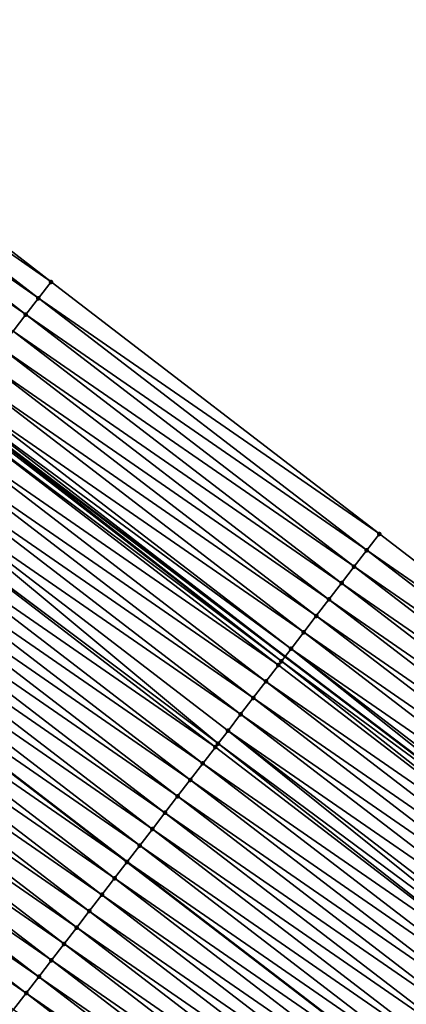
# Model space of a CAD drawing. Header units: feet. Extents: x 2017424 to 2024169, y 808042 to 818730.
# Tile 259 of 329: x 2021163 to 2021182, y 815332 to 815379. Entities that reach past the tile are written whole.
import ezdxf

# ---------------------------------------------------------------- set-up
doc = ezdxf.new("R2010")
doc.units = ezdxf.units.FT
doc.header["$MEASUREMENT"] = 0
for name, color, linetype, lineweight in [('EP_Travel Lane', 172, 'Continuous', 53), ('NB-Road Shots', 141, 'Continuous', 100), ('NB-Road X-Section', 40, 'Continuous', 13), ('STRIPING', 60, 'Continuous', 53)]:
    doc.layers.add(name, color=color, linetype=linetype, lineweight=lineweight)
doc.layers.add('I-77-MM15-17_NB-Surface-BORDER', color=7, linetype='Continuous')
doc.layers.add('I-77-MM15-17_NB-Surface-TIN', color=7, linetype='Continuous')

msp = doc.modelspace()

# ---------------------------------------------------------------- linework, layer by layer
at = {"layer": 'EP_Travel Lane'}
msp.add_polyline3d([(2021112.80549863, 815397.3130661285, 242.5013831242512), (2021128.3951763, 815385.1173310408, 242.2999115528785), (2021144.182250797, 815372.8403211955, 242.0899516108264), (2021159.967227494, 815360.657552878, 241.8807939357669), (2021175.898009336, 815348.5667165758, 241.677450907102), (2021191.829011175, 815336.475713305, 241.5163540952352), (2021207.729580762, 815324.4045013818, 241.3115861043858), (2021223.658428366, 815312.3110448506, 241.1591971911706), (2021239.463021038, 815300.4151927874, 241.0867061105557), (2021255.557965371, 815288.5431650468, 240.9569924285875), (2021271.653152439, 815276.6709582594, 240.9033761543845), (2021287.795178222, 815264.8157756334, 240.9490785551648), (2021303.921255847, 815252.9854802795, 241.0161453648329), (2021319.911561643, 815241.4803191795, 241.0163524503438), (2021336.345582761, 815230.0802371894, 241.0059402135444)], dxfattribs=at)
at = {"layer": 'I-77-MM15-17_NB-Surface-BORDER', "color": 3, "linetype": 'Continuous', "lineweight": -3}
msp.add_polyline3d([(2021117.617808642, 815403.2604366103, 242.042952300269), (2021133.080261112, 815391.1491540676, 241.8110724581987), (2021148.867310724, 815378.8721537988, 241.5983096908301), (2021164.596290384, 815366.6868300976, 241.4179940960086), (2021180.454364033, 815354.501536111, 241.1992244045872), (2021196.312572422, 815342.3161385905, 241.0064393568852), (2021212.155442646, 815330.2093836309, 240.8796754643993), (2021228.053831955, 815318.0748683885, 240.8074712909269), (2021243.738466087, 815306.2634895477, 240.6900197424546), (2021259.88112288, 815294.4568906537, 240.5314653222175)], dxfattribs=at)
at = {"layer": 'I-77-MM15-17_NB-Surface-TIN', "color": 128, "linetype": 'Continuous', "lineweight": -3}
for points in [[(2021164.596290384, 815366.6868300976, 241.4179940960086), (2021148.867310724, 815378.8721537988, 241.5983096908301), (2021148.253834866, 815378.0824401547, 241.6550904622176)], [(2021163.987262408, 815365.8936812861, 241.4695636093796), (2021148.253834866, 815378.0824401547, 241.6550904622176), (2021147.640347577, 815377.2927354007, 241.7102809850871)], [(2021163.987262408, 815365.8936812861, 241.4695636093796), (2021164.596290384, 815366.6868300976, 241.4179940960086), (2021148.253834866, 815378.0824401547, 241.6550904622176)], [(2021163.378246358, 815365.1005233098, 241.5234344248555), (2021147.640347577, 815377.2927354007, 241.7102809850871), (2021147.026868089, 815376.50302458, 241.7665567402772)], [(2021163.378246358, 815365.1005233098, 241.5234344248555), (2021163.987262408, 815365.8936812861, 241.4695636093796), (2021147.640347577, 815377.2927354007, 241.7102809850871)], [(2021162.769235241, 815364.3073615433, 241.5782570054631), (2021163.378246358, 815365.1005233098, 241.5234344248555), (2021147.026868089, 815376.50302458, 241.7665567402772)], [(2021180.454364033, 815354.501536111, 241.1992244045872), (2021164.596290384, 815366.6868300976, 241.4179940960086), (2021163.987262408, 815365.8936812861, 241.4695636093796)], [(2021179.84534139, 815353.7083832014, 241.2518223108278), (2021163.987262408, 815365.8936812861, 241.4695636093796), (2021163.378246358, 815365.1005233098, 241.5234344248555)], [(2021179.84534139, 815353.7083832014, 241.2518223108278), (2021180.454364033, 815354.501536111, 241.1992244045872), (2021163.987262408, 815365.8936812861, 241.4695636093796)], [(2021179.23633062, 815352.9152211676, 241.3067111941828), (2021163.378246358, 815365.1005233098, 241.5234344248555), (2021162.769235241, 815364.3073615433, 241.5782570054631)], [(2021179.23633062, 815352.9152211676, 241.3067111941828), (2021179.84534139, 815353.7083832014, 241.2518223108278), (2021163.378246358, 815365.1005233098, 241.5234344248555)], [(2021178.627322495, 815352.1220571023, 241.362110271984), (2021162.769235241, 815364.3073615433, 241.5782570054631), (2021162.160245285, 815363.5141835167, 241.6371624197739)], [(2021178.627322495, 815352.1220571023, 241.362110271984), (2021179.23633062, 815352.9152211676, 241.3067111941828), (2021162.769235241, 815364.3073615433, 241.5782570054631)], [(2021178.018311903, 815351.3288949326, 241.4170333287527), (2021162.160245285, 815363.5141835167, 241.6371624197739), (2021161.551281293, 815362.72098554, 241.7010774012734)], [(2021178.018311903, 815351.3288949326, 241.4170333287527), (2021178.627322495, 815352.1220571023, 241.362110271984), (2021162.160245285, 815363.5141835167, 241.6371624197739)], [(2021177.409360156, 815350.5356875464, 241.4833103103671), (2021161.551281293, 815362.72098554, 241.7010774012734), (2021160.942319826, 815361.9277856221, 241.7654798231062)], [(2021177.409360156, 815350.5356875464, 241.4833103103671), (2021178.018311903, 815351.3288949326, 241.4170333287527), (2021161.551281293, 815362.72098554, 241.7010774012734)], [(2021176.80043456, 815349.7424600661, 241.5546329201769), (2021160.942319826, 815361.9277856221, 241.7654798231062), (2021160.333469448, 815361.1345003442, 241.8513161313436)], [(2021176.80043456, 815349.7424600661, 241.5546329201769), (2021177.409360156, 815350.5356875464, 241.4833103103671), (2021160.942319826, 815361.9277856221, 241.7654798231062)], [(2021176.191633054, 815348.9491372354, 241.6498981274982), (2021160.333469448, 815361.1345003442, 241.8513161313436), (2021160.07946903, 815360.8036770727, 241.8759610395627)], [(2021176.191633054, 815348.9491372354, 241.6498981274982), (2021176.80043456, 815349.7424600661, 241.5546329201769), (2021160.333469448, 815361.1345003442, 241.8513161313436)], [(2021175.724976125, 815348.3413550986, 241.6936878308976), (2021159.9046113, 815360.5760345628, 241.8834900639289), (2021159.724351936, 815360.3414203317, 241.885610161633)], [(2021175.724976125, 815348.3413550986, 241.6936878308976), (2021159.967227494, 815360.657552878, 241.8807939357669), (2021159.9046113, 815360.5760345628, 241.8834900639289)], [(2021160.07946903, 815360.8036770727, 241.8759610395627), (2021159.967227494, 815360.657552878, 241.8807939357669), (2021175.898009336, 815348.5667165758, 241.677450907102)], [(2021175.724976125, 815348.3413550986, 241.6936878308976), (2021175.898009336, 815348.5667165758, 241.677450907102), (2021159.967227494, 815360.657552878, 241.8807939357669)], [(2021176.191633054, 815348.9491372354, 241.6498981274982), (2021160.07946903, 815360.8036770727, 241.8759610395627), (2021175.898009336, 815348.5667165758, 241.677450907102)], [(2021175.582581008, 815348.1560069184, 241.6968229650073), (2021159.724351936, 815360.3414203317, 241.885610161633), (2021159.115278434, 815359.5483065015, 241.9283958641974)], [(2021175.582581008, 815348.1560069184, 241.6968229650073), (2021175.724976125, 815348.3413550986, 241.6936878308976), (2021159.724351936, 815360.3414203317, 241.885610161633)], [(2021174.973526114, 815347.3628787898, 241.7431982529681), (2021159.115278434, 815359.5483065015, 241.9283958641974), (2021158.506238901, 815358.75516657, 241.9777356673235)], [(2021174.973526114, 815347.3628787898, 241.7431982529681), (2021175.582581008, 815348.1560069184, 241.6968229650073), (2021159.115278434, 815359.5483065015, 241.9283958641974)], [(2021174.364504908, 815346.5697247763, 241.7960732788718), (2021158.506238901, 815358.75516657, 241.9777356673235), (2021157.897219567, 815357.9620111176, 242.0309727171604)], [(2021174.364504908, 815346.5697247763, 241.7960732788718), (2021174.973526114, 815347.3628787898, 241.7431982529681), (2021158.506238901, 815358.75516657, 241.9777356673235)], [(2021173.755512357, 815345.7765487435, 241.8544773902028), (2021157.897219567, 815357.9620111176, 242.0309727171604), (2021157.288205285, 815357.1688517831, 242.0851845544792)], [(2021173.755512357, 815345.7765487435, 241.8544773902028), (2021174.364504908, 815346.5697247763, 241.7960732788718), (2021157.897219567, 815357.9620111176, 242.0309727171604)], [(2021172.665707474, 815344.3571614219, 241.9573383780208), (2021157.288205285, 815357.1688517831, 242.0851845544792), (2021156.679161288, 815356.3757152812, 242.1336631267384)], [(2021172.665707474, 815344.3571614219, 241.9573383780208), (2021173.146517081, 815344.9833748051, 241.9123555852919), (2021157.288205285, 815357.1688517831, 242.0851845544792)], [(2021173.146517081, 815344.9833748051, 241.9123555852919), (2021173.755512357, 815345.7765487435, 241.8544773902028), (2021157.288205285, 815357.1688517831, 242.0851845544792)], [(2021172.537505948, 815344.1902130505, 241.967174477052), (2021156.679161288, 815356.3757152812, 242.1336631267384), (2021156.07008928, 815355.582600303, 242.1767371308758)], [(2021172.537505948, 815344.1902130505, 241.967174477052), (2021172.665707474, 815344.3571614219, 241.9573383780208), (2021156.679161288, 815356.3757152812, 242.1336631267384)], [(2021171.928459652, 815343.397078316, 242.0152085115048), (2021156.07008928, 815355.582600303, 242.1767371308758), (2021155.461017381, 815354.7894852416, 242.2198319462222)], [(2021171.928459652, 815343.397078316, 242.0152085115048), (2021172.537505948, 815344.1902130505, 241.967174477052), (2021156.07008928, 815355.582600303, 242.1767371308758)], [(2021171.319387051, 815342.603963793, 242.0581674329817), (2021155.461017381, 815354.7894852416, 242.2198319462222), (2021154.851969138, 815353.9963520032, 242.2674911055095)], [(2021171.319387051, 815342.603963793, 242.0581674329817), (2021171.928459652, 815343.397078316, 242.0152085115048), (2021155.461017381, 815354.7894852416, 242.2198319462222)], [(2021196.312572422, 815342.3161385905, 241.0064393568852), (2021180.454364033, 815354.501536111, 241.1992244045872), (2021179.84534139, 815353.7083832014, 241.2518223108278)], [(2021170.710349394, 815341.8108224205, 242.1078683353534), (2021154.851969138, 815353.9963520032, 242.2674911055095), (2021154.242938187, 815353.2032054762, 242.3184869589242)], [(2021170.710349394, 815341.8108224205, 242.1078683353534), (2021171.319387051, 815342.603963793, 242.0581674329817), (2021154.851969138, 815353.9963520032, 242.2674911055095)], [(2021195.703580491, 815341.5229620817, 241.0649629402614), (2021179.84534139, 815353.7083832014, 241.2518223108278), (2021179.23633062, 815352.9152211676, 241.3067111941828)], [(2021195.703580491, 815341.5229620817, 241.0649629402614), (2021196.312572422, 815342.3161385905, 241.0064393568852), (2021179.84534139, 815353.7083832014, 241.2518223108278)], [(2021170.101337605, 815341.0176611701, 242.1625605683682), (2021154.242938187, 815353.2032054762, 242.3184869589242), (2021153.633905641, 815352.4100601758, 242.3691748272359)], [(2021170.101337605, 815341.0176611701, 242.1625605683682), (2021170.710349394, 815341.8108224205, 242.1078683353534), (2021154.242938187, 815353.2032054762, 242.3184869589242)], [(2021195.094604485, 815340.7297733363, 241.1265591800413), (2021179.23633062, 815352.9152211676, 241.3067111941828), (2021178.627322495, 815352.1220571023, 241.362110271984)], [(2021195.094604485, 815340.7297733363, 241.1265591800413), (2021195.703580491, 815341.5229620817, 241.0649629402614), (2021179.23633062, 815352.9152211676, 241.3067111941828)], [(2021169.492313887, 815340.2245090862, 242.2149510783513), (2021153.633905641, 815352.4100601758, 242.3691748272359), (2021153.024834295, 815351.6169446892, 242.4123764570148)], [(2021169.492313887, 815340.2245090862, 242.2149510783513), (2021170.101337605, 815341.0176611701, 242.1625605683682), (2021153.633905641, 815352.4100601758, 242.3691748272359)], [(2021194.485615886, 815339.9365942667, 241.1857258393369), (2021178.627322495, 815352.1220571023, 241.362110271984), (2021178.018311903, 815351.3288949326, 241.4170333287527)], [(2021194.485615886, 815339.9365942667, 241.1857258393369), (2021195.094604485, 815340.7297733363, 241.1265591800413), (2021178.627322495, 815352.1220571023, 241.362110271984)], [(2021168.883253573, 815339.4313851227, 242.2602805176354), (2021153.024834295, 815351.6169446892, 242.4123764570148), (2021152.422745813, 815350.8330347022, 242.4445852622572)], [(2021168.883253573, 815339.4313851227, 242.2602805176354), (2021169.492313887, 815340.2245090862, 242.2149510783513), (2021153.024834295, 815351.6169446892, 242.4123764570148)], [(2021193.876604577, 815339.1434326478, 241.2405106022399), (2021178.018311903, 815351.3288949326, 241.4170333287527), (2021177.409360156, 815350.5356875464, 241.4833103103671)], [(2021193.876604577, 815339.1434326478, 241.2405106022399), (2021194.485615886, 815339.9365942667, 241.1857258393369), (2021178.018311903, 815351.3288949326, 241.4170333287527)], [(2021168.274158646, 815338.6382877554, 242.2989316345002), (2021152.415707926, 815350.8238714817, 242.4449617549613), (2021151.806625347, 815350.0307646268, 242.4859959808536)], [(2021152.415707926, 815350.8238714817, 242.4449617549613), (2021168.281197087, 815338.6474524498, 242.2984849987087), (2021152.422745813, 815350.8330347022, 242.4445852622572)], [(2021168.274158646, 815338.6382877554, 242.2989316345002), (2021168.281197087, 815338.6474524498, 242.2984849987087), (2021152.415707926, 815350.8238714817, 242.4449617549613)], [(2021168.883253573, 815339.4313851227, 242.2602805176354), (2021152.422745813, 815350.8330347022, 242.4445852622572), (2021168.281197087, 815338.6474524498, 242.2984849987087)], [(2021193.267664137, 815338.3502165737, 241.308969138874), (2021177.409360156, 815350.5356875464, 241.4833103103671), (2021176.80043456, 815349.7424600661, 241.5546329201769)], [(2021193.267664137, 815338.3502165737, 241.308969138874), (2021193.876604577, 815339.1434326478, 241.2405106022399), (2021177.409360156, 815350.5356875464, 241.4833103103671)], [(2021167.665113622, 815337.8451520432, 242.347211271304), (2021151.806625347, 815350.0307646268, 242.4859959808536), (2021151.197561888, 815349.23764308, 242.5307193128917)], [(2021167.665113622, 815337.8451520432, 242.347211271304), (2021168.274158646, 815338.6382877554, 242.2989316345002), (2021151.806625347, 815350.0307646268, 242.4859959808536)], [(2021192.658789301, 815337.5569500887, 241.3900858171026), (2021176.80043456, 815349.7424600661, 241.5546329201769), (2021176.191633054, 815348.9491372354, 241.6498981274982)], [(2021192.658789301, 815337.5569500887, 241.3900858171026), (2021193.267664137, 815338.3502165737, 241.308969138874), (2021176.80043456, 815349.7424600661, 241.5546329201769)], [(2021167.056062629, 815337.0520209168, 242.3943392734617), (2021151.197561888, 815349.23764308, 242.5307193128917), (2021150.58848222, 815348.4445339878, 242.5723152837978)], [(2021167.056062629, 815337.0520209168, 242.3943392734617), (2021167.665113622, 815337.8451520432, 242.347211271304), (2021151.197561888, 815349.23764308, 242.5307193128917)], [(2021176.191633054, 815348.9491372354, 241.6498981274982), (2021175.898009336, 815348.5667165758, 241.677450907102), (2021191.829011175, 815336.475713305, 241.5163540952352)], [(2021192.050017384, 815336.7636045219, 241.4910600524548), (2021176.191633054, 815348.9491372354, 241.6498981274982), (2021191.829011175, 815336.475713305, 241.5163540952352)], [(2021192.050017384, 815336.7636045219, 241.4910600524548), (2021192.658789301, 815337.5569500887, 241.3900858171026), (2021176.191633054, 815348.9491372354, 241.6498981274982)], [(2021175.724976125, 815348.3413550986, 241.6936878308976), (2021191.829011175, 815336.475713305, 241.5163540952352), (2021175.898009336, 815348.5667165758, 241.677450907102)], [(2021166.447014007, 815336.258887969, 242.4419247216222), (2021150.58848222, 815348.4445339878, 242.5723152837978), (2021149.979410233, 815347.6514189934, 242.6153933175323)], [(2021166.447014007, 815336.258887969, 242.4419247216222), (2021167.056062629, 815337.0520209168, 242.3943392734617), (2021150.58848222, 815348.4445339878, 242.5723152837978)], [(2021191.441083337, 815335.9703835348, 241.5607522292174), (2021175.582581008, 815348.1560069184, 241.6968229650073), (2021174.973526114, 815347.3628787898, 241.7431982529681)], [(2021191.441083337, 815335.9703835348, 241.5607522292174), (2021175.724976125, 815348.3413550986, 241.6936878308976), (2021175.582581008, 815348.1560069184, 241.6968229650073)], [(2021191.441083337, 815335.9703835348, 241.5607522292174), (2021191.829011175, 815336.475713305, 241.5163540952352), (2021175.724976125, 815348.3413550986, 241.6936878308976)], [(2021165.8379526, 815335.465764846, 242.48704313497), (2021149.979410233, 815347.6514189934, 242.6153933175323), (2021149.370328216, 815346.8583117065, 242.6565359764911)], [(2021165.8379526, 815335.465764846, 242.48704313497), (2021166.447014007, 815336.258887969, 242.4419247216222), (2021149.979410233, 815347.6514189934, 242.6153933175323)], [(2021190.832060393, 815335.1772308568, 241.6132919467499), (2021174.973526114, 815347.3628787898, 241.7431982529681), (2021174.364504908, 815346.5697247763, 241.7960732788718)], [(2021190.832060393, 815335.1772308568, 241.6132919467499), (2021191.441083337, 815335.9703835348, 241.5607522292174), (2021174.973526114, 815347.3628787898, 241.7431982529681)], [(2021165.228882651, 815334.6726482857, 242.5305136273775), (2021149.370328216, 815346.8583117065, 242.6565359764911), (2021148.761242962, 815346.0652069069, 242.6970541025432)], [(2021165.228882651, 815334.6726482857, 242.5305136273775), (2021165.8379526, 815335.465764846, 242.48704313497), (2021149.370328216, 815346.8583117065, 242.6565359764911)], [(2021190.223072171, 815334.3840514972, 241.6725313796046), (2021174.364504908, 815346.5697247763, 241.7960732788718), (2021173.755512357, 815345.7765487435, 241.8544773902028)], [(2021190.223072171, 815334.3840514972, 241.6725313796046), (2021190.832060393, 815335.1772308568, 241.6132919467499), (2021174.364504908, 815346.5697247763, 241.7960732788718)], [(2021164.619805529, 815333.8795372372, 242.5726001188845), (2021148.761242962, 815346.0652069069, 242.6970541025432), (2021148.152126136, 815345.2721263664, 242.7314807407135)], [(2021164.619805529, 815333.8795372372, 242.5726001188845), (2021165.228882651, 815334.6726482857, 242.5305136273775), (2021148.761242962, 815346.0652069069, 242.6970541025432)], [(2021189.614081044, 815333.5908743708, 241.7312100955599), (2021173.755512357, 815345.7765487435, 241.8544773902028), (2021173.146517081, 815344.9833748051, 241.9123555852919)], [(2021189.614081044, 815333.5908743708, 241.7312100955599), (2021190.223072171, 815334.3840514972, 241.6725313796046), (2021173.755512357, 815345.7765487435, 241.8544773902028)], [(2021164.010711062, 815333.0864395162, 242.6113401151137), (2021148.152126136, 815345.2721263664, 242.7314807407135), (2021147.542996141, 815344.4790559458, 242.7633662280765)], [(2021164.010711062, 815333.0864395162, 242.6113401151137), (2021164.619805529, 815333.8795372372, 242.5726001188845), (2021148.152126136, 815345.2721263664, 242.7314807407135)], [(2021188.729253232, 815332.4384458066, 241.8154854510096), (2021173.146517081, 815344.9833748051, 241.9123555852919), (2021172.665707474, 815344.3571614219, 241.9573383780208)], [(2021188.729253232, 815332.4384458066, 241.8154854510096), (2021189.005091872, 815332.7976957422, 241.7902660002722), (2021173.146517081, 815344.9833748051, 241.9123555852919)], [(2021189.005091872, 815332.7976957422, 241.7902660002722), (2021189.614081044, 815333.5908743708, 241.7312100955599), (2021173.146517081, 815344.9833748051, 241.9123555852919)], [(2021163.401617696, 815332.2933409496, 242.6502923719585), (2021147.542996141, 815344.4790559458, 242.7633662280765), (2021146.933880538, 815343.6859744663, 242.7980286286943)], [(2021163.401617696, 815332.2933409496, 242.6502923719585), (2021164.010711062, 815333.0864395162, 242.6113401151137), (2021147.542996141, 815344.4790559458, 242.7633662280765)], [(2021188.396068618, 815332.0045433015, 241.8427461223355), (2021172.537505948, 815344.1902130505, 241.967174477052), (2021171.928459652, 815343.397078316, 242.0152085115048)], [(2021188.396068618, 815332.0045433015, 241.8427461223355), (2021172.665707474, 815344.3571614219, 241.9573383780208), (2021172.537505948, 815344.1902130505, 241.967174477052)], [(2021188.396068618, 815332.0045433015, 241.8427461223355), (2021188.729253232, 815332.4384458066, 241.8154854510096), (2021172.665707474, 815344.3571614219, 241.9573383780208)], [(2021162.792521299, 815331.5002447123, 242.6886597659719), (2021163.401617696, 815332.2933409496, 242.6502923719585), (2021146.933880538, 815343.6859744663, 242.7980286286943)], [(2021187.787014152, 815331.2114148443, 241.8892039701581), (2021171.928459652, 815343.397078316, 242.0152085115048), (2021171.319387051, 815342.603963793, 242.0581674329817)], [(2021187.787014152, 815331.2114148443, 241.8892039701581), (2021188.396068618, 815332.0045433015, 241.8427461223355), (2021171.928459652, 815343.397078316, 242.0152085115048)], [(2021187.177950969, 815330.4182930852, 241.9339798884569), (2021171.319387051, 815342.603963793, 242.0581674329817), (2021170.710349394, 815341.8108224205, 242.1078683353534)], [(2021187.177950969, 815330.4182930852, 241.9339798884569), (2021187.787014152, 815331.2114148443, 241.8892039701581), (2021171.319387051, 815342.603963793, 242.0581674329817)], [(2021186.568903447, 815329.6251592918, 241.9817776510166), (2021170.710349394, 815341.8108224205, 242.1078683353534), (2021170.101337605, 815341.0176611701, 242.1625605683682)], [(2021186.568903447, 815329.6251592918, 241.9817776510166), (2021187.177950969, 815330.4182930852, 241.9339798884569), (2021170.710349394, 815341.8108224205, 242.1078683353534)], [(2021185.959884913, 815328.8320032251, 242.0351682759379), (2021170.101337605, 815341.0176611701, 242.1625605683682), (2021169.492313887, 815340.2245090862, 242.2149510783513)], [(2021185.959884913, 815328.8320032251, 242.0351682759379), (2021186.568903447, 815329.6251592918, 241.9817776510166), (2021170.101337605, 815341.0176611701, 242.1625605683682)], [(2021185.350861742, 815328.038850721, 242.0876642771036), (2021169.492313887, 815340.2245090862, 242.2149510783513), (2021168.883253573, 815339.4313851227, 242.2602805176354)], [(2021185.350861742, 815328.038850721, 242.0876642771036), (2021185.959884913, 815328.8320032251, 242.0351682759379), (2021169.492313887, 815340.2245090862, 242.2149510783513)], [(2021184.741801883, 815327.2457264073, 242.1330816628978), (2021168.883253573, 815339.4313851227, 242.2602805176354), (2021168.281197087, 815338.6474524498, 242.2984849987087)], [(2021184.741801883, 815327.2457264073, 242.1330816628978), (2021185.350861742, 815328.038850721, 242.0876642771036), (2021168.883253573, 815339.4313851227, 242.2602805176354)], [(2021184.132773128, 815326.4525781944, 242.1845001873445), (2021168.274158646, 815338.6382877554, 242.2989316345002), (2021167.665113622, 815337.8451520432, 242.347211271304)], [(2021168.274158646, 815338.6382877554, 242.2989316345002), (2021184.139811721, 815326.461744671, 242.1839059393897), (2021168.281197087, 815338.6474524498, 242.2984849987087)], [(2021184.132773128, 815326.4525781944, 242.1845001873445), (2021184.139811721, 815326.461744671, 242.1839059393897), (2021168.274158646, 815338.6382877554, 242.2989316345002)], [(2021184.741801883, 815327.2457264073, 242.1330816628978), (2021168.281197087, 815338.6474524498, 242.2984849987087), (2021184.139811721, 815326.461744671, 242.1839059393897)], [(2021183.523691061, 815325.6594709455, 242.2256326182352), (2021167.665113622, 815337.8451520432, 242.347211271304), (2021167.056062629, 815337.0520209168, 242.3943392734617)], [(2021183.523691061, 815325.6594709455, 242.2256326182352), (2021184.132773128, 815326.4525781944, 242.1845001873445), (2021167.665113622, 815337.8451520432, 242.347211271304)], [(2021182.91465182, 815324.8663307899, 242.2750279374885), (2021167.056062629, 815337.0520209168, 242.3943392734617), (2021166.447014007, 815336.258887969, 242.4419247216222)], [(2021182.91465182, 815324.8663307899, 242.2750279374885), (2021183.523691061, 815325.6594709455, 242.2256326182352), (2021167.056062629, 815337.0520209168, 242.3943392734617)], [(2021182.305615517, 815324.0731883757, 242.3249903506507), (2021166.447014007, 815336.258887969, 242.4419247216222), (2021165.8379526, 815335.465764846, 242.48704313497)], [(2021182.305615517, 815324.0731883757, 242.3249903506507), (2021182.91465182, 815324.8663307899, 242.2750279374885), (2021166.447014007, 815336.258887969, 242.4419247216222)], [(2021181.696558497, 815323.2800618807, 242.3709554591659), (2021165.8379526, 815335.465764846, 242.48704313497), (2021165.228882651, 815334.6726482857, 242.5305136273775)], [(2021181.696558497, 815323.2800618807, 242.3709554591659), (2021182.305615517, 815324.0731883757, 242.3249903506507), (2021165.8379526, 815335.465764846, 242.48704313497)], [(2021181.087493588, 815322.4869414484, 242.4153982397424), (2021165.228882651, 815334.6726482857, 242.5305136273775), (2021164.619805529, 815333.8795372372, 242.5726001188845)], [(2021181.087493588, 815322.4869414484, 242.4153982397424), (2021181.696558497, 815323.2800618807, 242.3709554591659), (2021165.228882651, 815334.6726482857, 242.5305136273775)], [(2021180.478413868, 815321.6938323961, 242.4569834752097), (2021164.619805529, 815333.8795372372, 242.5726001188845), (2021164.010711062, 815333.0864395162, 242.6113401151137)], [(2021180.478413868, 815321.6938323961, 242.4569834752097), (2021181.087493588, 815322.4869414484, 242.4153982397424), (2021164.619805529, 815333.8795372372, 242.5726001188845)], [(2021179.869329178, 815320.9007271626, 242.4976098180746), (2021164.010711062, 815333.0864395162, 242.6113401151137), (2021163.401617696, 815332.2933409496, 242.6502923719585)], [(2021179.869329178, 815320.9007271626, 242.4976098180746), (2021180.478413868, 815321.6938323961, 242.4569834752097), (2021164.010711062, 815333.0864395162, 242.6113401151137)], [(2021179.260237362, 815320.1076274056, 242.5368610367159), (2021163.401617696, 815332.2933409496, 242.6502923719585), (2021162.792521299, 815331.5002447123, 242.6886597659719)], [(2021179.260237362, 815320.1076274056, 242.5368610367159), (2021179.869329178, 815320.9007271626, 242.4976098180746), (2021163.401617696, 815332.2933409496, 242.6502923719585)]]:
    msp.add_3dface(points, dxfattribs=at)
at = {"layer": 'NB-Road Shots', "lineweight": 100}
for p in [(2021164.596290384, 815366.6868300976, 241.4179940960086), (2021163.987262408, 815365.8936812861, 241.4695636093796), (2021163.378246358, 815365.1005233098, 241.5234344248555), (2021180.454364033, 815354.501536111, 241.1992244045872), (2021179.84534139, 815353.7083832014, 241.2518223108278), (2021179.23633062, 815352.9152211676, 241.3067111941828), (2021178.627322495, 815352.1220571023, 241.362110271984), (2021178.018311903, 815351.3288949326, 241.4170333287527), (2021177.409360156, 815350.5356875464, 241.4833103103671), (2021176.80043456, 815349.7424600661, 241.5546329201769), (2021176.191633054, 815348.9491372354, 241.6498981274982), (2021175.582581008, 815348.1560069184, 241.6968229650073), (2021175.724976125, 815348.3413550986, 241.6936878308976), (2021174.973526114, 815347.3628787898, 241.7431982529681), (2021174.364504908, 815346.5697247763, 241.7960732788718), (2021173.755512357, 815345.7765487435, 241.8544773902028), (2021173.146517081, 815344.9833748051, 241.9123555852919), (2021172.537505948, 815344.1902130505, 241.967174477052), (2021172.665707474, 815344.3571614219, 241.9573383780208), (2021171.928459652, 815343.397078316, 242.0152085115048), (2021171.319387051, 815342.603963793, 242.0581674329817), (2021170.710349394, 815341.8108224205, 242.1078683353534), (2021170.101337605, 815341.0176611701, 242.1625605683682), (2021169.492313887, 815340.2245090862, 242.2149510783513), (2021168.883253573, 815339.4313851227, 242.2602805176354), (2021168.274158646, 815338.6382877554, 242.2989316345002), (2021167.665113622, 815337.8451520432, 242.347211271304), (2021167.056062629, 815337.0520209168, 242.3943392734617), (2021166.447014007, 815336.258887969, 242.4419247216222), (2021165.8379526, 815335.465764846, 242.48704313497), (2021165.228882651, 815334.6726482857, 242.5305136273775), (2021164.619805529, 815333.8795372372, 242.5726001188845), (2021164.010711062, 815333.0864395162, 242.6113401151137), (2021163.401617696, 815332.2933409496, 242.6502923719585)]:
    msp.add_point(p, dxfattribs=at)
at = {"layer": 'NB-Road X-Section', "extrusion": (-0.7929265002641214, 0.6092822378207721, 0.006536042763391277), "elevation": -1105844.952279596, "flags": 128}
msp.add_lwpolyline([(-1878025.656572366, 7469.427440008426), (-1878024.656572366, 7469.479010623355), (-1878023.656572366, 7469.532882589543), (-1878022.656572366, 7469.587706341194), (-1878021.656572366, 7469.64661301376), (-1878020.656572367, 7469.710529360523), (-1878019.656572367, 7469.774933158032), (-1878018.656572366, 7469.860771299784), (-1878018.239486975, 7469.885416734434), (-1878017.952439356, 7469.892945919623), (-1878017.656572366, 7469.895066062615), (-1878016.656572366, 7469.937852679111), (-1878015.656572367, 7469.987193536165), (-1878014.656572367, 7470.040431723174), (-1878013.656572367, 7470.094644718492), (-1878012.656572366, 7470.143124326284), (-1878011.656572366, 7470.186199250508), (-1878010.656572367, 7470.229294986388), (-1878009.656572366, 7470.276955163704), (-1878008.656572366, 7470.32795210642), (-1878007.656572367, 7470.378641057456), (-1878006.656572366, 7470.421843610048), (-1878005.656572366, 7470.454429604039), (-1878004.656572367, 7470.495464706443), (-1878003.656572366, 7470.540188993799), (-1878002.656572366, 7470.581785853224), (-1878001.656572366, 7470.624864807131), (-1878000.656572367, 7470.666008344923), (-1877999.656572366, 7470.706527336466), (-1877998.656572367, 7470.740954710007), (-1877997.656572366, 7470.772840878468), (-1877996.656572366, 7470.807504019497), (-1877995.656572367, 7470.844909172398), (-1877994.656572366, 7470.88613095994), (-1877993.656572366, 7470.942536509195), (-1877992.656572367, 7470.961943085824), (-1877991.872344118, 7470.989307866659)], dxfattribs=at)
at = {"layer": 'NB-Road X-Section', "extrusion": (-0.7929265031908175, 0.6092822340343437, 0.006536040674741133), "elevation": -1105864.961282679, "flags": 128}
msp.add_lwpolyline([(-1878025.65127994, 7469.337138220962), (-1878024.65127994, 7469.389737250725), (-1878023.651279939, 7469.44462730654), (-1878022.65127994, 7469.500027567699), (-1878021.651279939, 7469.554951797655), (-1878020.651279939, 7469.621230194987), (-1878019.651279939, 7469.692554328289), (-1878018.65127994, 7469.787821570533), (-1878017.885011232, 7469.831612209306), (-1878017.651279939, 7469.834747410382), (-1878016.651279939, 7469.88112368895), (-1878015.65127994, 7469.933999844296), (-1878014.65127994, 7469.992405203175), (-1878013.651279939, 7470.050284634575), (-1878012.861773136, 7470.095268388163), (-1878012.65127994, 7470.105104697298), (-1878011.651279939, 7470.153139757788), (-1878010.65127994, 7470.196099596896), (-1878009.651279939, 7470.245801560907), (-1878008.651279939, 7470.300494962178), (-1878007.651279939, 7470.352886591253), (-1878006.65127994, 7470.398216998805), (-1878005.651279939, 7470.436868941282), (-1878004.651279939, 7470.485149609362), (-1878003.651279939, 7470.532278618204), (-1878002.65127994, 7470.57986508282), (-1878001.65127994, 7470.624984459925), (-1878000.651279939, 7470.668455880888), (-1877999.651279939, 7470.710543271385), (-1877998.65127994, 7470.749284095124), (-1877997.651279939, 7470.788237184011), (-1877996.65127994, 7470.826605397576), (-1877995.651279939, 7470.866565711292), (-1877994.65127994, 7470.908325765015), (-1877993.651279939, 7470.961095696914), (-1877992.65127994, 7470.972575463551), (-1877991.738058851, 7470.999977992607)], dxfattribs=at)
at = {"layer": 'NB-Road X-Section', "extrusion": (-0.7929265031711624, 0.6092822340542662, 0.006536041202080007), "elevation": -1105884.961226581, "flags": 128}
msp.add_lwpolyline([(-1878025.651310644, 7469.275655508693), (-1878024.651310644, 7469.334180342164), (-1878023.651310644, 7469.395777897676), (-1878022.651310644, 7469.454945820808), (-1878021.651310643, 7469.509731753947), (-1878020.651310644, 7469.578191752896), (-1878019.651310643, 7469.659310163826), (-1878018.651310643, 7469.760286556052), (-1878017.651310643, 7469.829980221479), (-1878016.651310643, 7469.882521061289), (-1878015.651310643, 7469.941761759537), (-1878014.651310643, 7470.000441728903), (-1878013.651310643, 7470.059498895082), (-1878013.198378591, 7470.084718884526), (-1878012.651310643, 7470.111980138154), (-1878011.651310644, 7470.158438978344), (-1878010.651310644, 7470.203215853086), (-1878009.651310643, 7470.251014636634), (-1878008.651310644, 7470.30440640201), (-1878007.651310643, 7470.356903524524), (-1878006.651310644, 7470.40232188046), (-1878005.651310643, 7470.453741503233), (-1878004.651310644, 7470.49487481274), (-1878003.651310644, 7470.544271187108), (-1878002.651310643, 7470.594234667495), (-1878001.651310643, 7470.640200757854), (-1878000.651310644, 7470.684644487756), (-1877999.651310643, 7470.726230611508), (-1877998.651310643, 7470.76685782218), (-1877997.651310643, 7470.806109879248), (-1877996.651310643, 7470.842713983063), (-1877995.651310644, 7470.8826307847), (-1877994.651310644, 7470.927176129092), (-1877993.651310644, 7470.980589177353), (-1877993.460092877, 7470.98428983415), (-1877992.651310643, 7470.999204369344), (-1877991.81142621, 7471.026280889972)], dxfattribs=at)
at = {"layer": 'STRIPING'}
msp.add_polyline3d([(2021120.816699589, 815375.3648815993, 242.7888053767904), (2021136.603987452, 815363.0877058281, 242.6085266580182), (2021152.422745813, 815350.8330347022, 242.4445852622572), (2021168.281197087, 815338.6474524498, 242.2984849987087), (2021184.139811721, 815326.461744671, 242.1839059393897), (2021200.036085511, 815314.3141280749, 242.0429648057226), (2021215.933824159, 815302.1801166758, 241.8764228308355), (2021231.941589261, 815290.1274331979, 241.6865433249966), (2021248.084473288, 815278.3206670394, 241.5991748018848), (2021264.227507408, 815266.5137911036, 241.5587094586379), (2021280.341608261, 815254.6769404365, 241.4888007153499), (2021296.454835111, 815242.8294556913, 241.4566914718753), (2021312.724617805, 815231.10746068, 241.4371376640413), (2021329.168543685, 815219.7216677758, 241.4257569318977)], dxfattribs=at)

doc.saveas('drawing.dxf')
